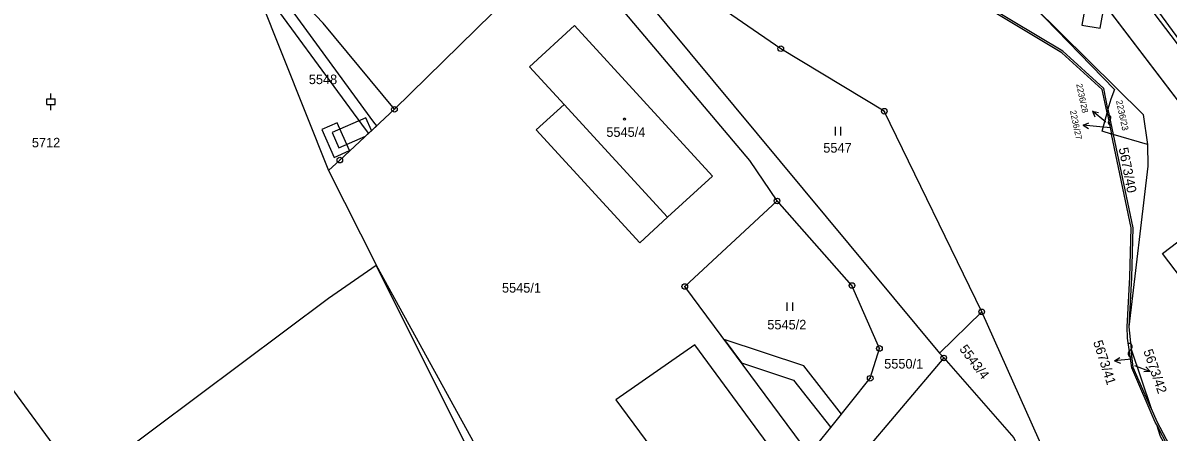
# Model space of a CAD drawing. Extents: x -644096 to -634268, y -1141430 to -1133463.
# Drawn here: x -638620.8 to -638416.5, y -1139369.4 to -1139296.4 of the extents above; entities that cross this region are included whole.
import ezdxf

# ---------------------------------------------------------------- set-up
doc = ezdxf.new("R2010")
doc.units = 0
for name, color, linetype in [('_CIVIL_CONSTRUCTION', 7, 'Continuous'), ('B_Hranice _3D', 7, 'Continuous'), ('M_Svah_Nasyp', 7, 'Continuous'), ('M_Svah_Zarez', 7, 'Continuous'), ('svrsek_osa_sjezdy', 7, 'Continuous'), ('svrsek_osa_terminal_VRT', 7, 'Continuous'), ('svrsek_osa_VRT', 7, 'Continuous'), ('svrsek_popisy_VRT', 7, 'Continuous'), ('terminal_VRT', 7, 'Continuous')]:
    doc.layers.add(name, color=color, linetype=linetype)

msp = doc.modelspace()

# ---------------------------------------------------------------- linework, layer by layer
at = {"layer": '_CIVIL_CONSTRUCTION'}
for centre, radius in [((-638485.62, -1139301), 0.5), ((-638485.62, -1139301), 0.0303), ((-638554.52, -1139311.82), 0.5), ((-638554.52, -1139311.82), 0.0303), ((-638467.16, -1139312.16), 0.5), ((-638467.16, -1139312.16), 0.0303), ((-638564.26, -1139320.88), 0.5), ((-638564.26, -1139320.88), 0.0303), ((-638486.29, -1139328.17), 0.5), ((-638486.29, -1139328.17), 0.0303), ((-638502.74, -1139343.44), 0.5), ((-638502.74, -1139343.44), 0.0303), ((-638472.93, -1139343.26), 0.5), ((-638472.93, -1139343.26), 0.0303), ((-638449.79, -1139347.97), 0.5), ((-638449.79, -1139347.97), 0.0303), ((-638468.03, -1139354.5), 0.5), ((-638468.03, -1139354.5), 0.0303), ((-638456.56, -1139356.2), 0.5), ((-638456.56, -1139356.2), 0.0303), ((-638469.67, -1139359.83), 0.5), ((-638469.67, -1139359.83), 0.0303)]:
    msp.add_circle(centre, radius, dxfattribs=at)
at = {"layer": 'B_Hranice _3D'}
for points in [[(-638342.09, -1139247.21), (-638360.84, -1139262.89), (-638378.28, -1139275.67), (-638379.08, -1139276.26), (-638405.93, -1139295.94), (-638416.63, -1139290.97), (-638477.19, -1139211.86), (-638475.63, -1139210.7), (-638476.52, -1139209.48), (-638484.65, -1139198.35), (-638489.53, -1139201.95), (-638568.03, -1139098.72), (-638578.18, -1139085.72), (-638582.81, -1139089.6), (-638573.04, -1139102.53), (-638414.4, -1139310.82), (-638409.5, -1139307.18), (-638374.6, -1139281.17), (-638336.68, -1139253.3), (-638338.09, -1139252.05)], [(-638583.68, -1139279.1), (-638580.58, -1139286.87), (-638559.77, -1139315.34), (-638559.13, -1139316.11), (-638557.67, -1139314.75), (-638558.19, -1139314.12)], [(-638565.65, -1139315.93), (-638564.45, -1139318.69), (-638559.68, -1139316.62), (-638558.61, -1139315.62), (-638559.61, -1139313.31)], [(-638567.48, -1139315.44), (-638565.29, -1139320.39), (-638562.55, -1139319.17), (-638564.74, -1139314.23)], [(-638495.74, -1139352.88), (-638492.62, -1139357.09), (-638483.36, -1139360.19), (-638476.72, -1139368.62), (-638474.79, -1139366.21), (-638481.54, -1139357.63)]]:
    msp.add_lwpolyline(points, close=True, dxfattribs=at)
for points in [[(-638527, -1139149.44), (-638515.42, -1139165.15), (-638505.59, -1139178.63), (-638496.28, -1139190.79), (-638480.98, -1139210.4), (-638466.49, -1139229.6), (-638449.12, -1139252.41), (-638439.19, -1139265.95), (-638431.77, -1139275.66), (-638420.25, -1139291.67), (-638413.23, -1139301.32)], [(-638430.65, -1139289.5), (-638431.91, -1139296.8), (-638428.65, -1139297.36), (-638427.91, -1139293.09)]]:
    msp.add_lwpolyline(points, dxfattribs=at)
at = {"layer": 'M_Svah_Nasyp'}
msp.add_line((-638524.28, -1139310.93), (-638505.84, -1139331.08), dxfattribs=at)
at = {"layer": 'M_Svah_Zarez'}
for p, q in [((-638426.88, -1139313.62), (-638427.1, -1139313.88)), ((-638423.15, -1139354.62), (-638423.47, -1139355))]:
    msp.add_line(p, q, dxfattribs=at)
msp.add_circle((-638513.47, -1139313.55), 0.175, dxfattribs=at)
for centre, radius, start, end in [((-638427.15, -1139313.31), 0.411, 311.2914, 103.2189), ((-638426.83, -1139314.19), 0.411, 131.2914, 283.2189), ((-638423.53, -1139354.18), 0.588, 311.2914, 103.2189), ((-638423.09, -1139355.44), 0.588, 131.2914, 283.2189)]:
    msp.add_arc(centre, radius, start, end, dxfattribs=at)
at = {"layer": 'svrsek_osa_sjezdy'}
for p, q in [((-638615.77, -1139309.97), (-638615.77, -1139308.97)), ((-638616.52, -1139309.97), (-638615.02, -1139309.97)), ((-638616.52, -1139310.97), (-638616.52, -1139309.97)), ((-638616.52, -1139310.97), (-638615.02, -1139310.97)), ((-638615.77, -1139311.97), (-638615.77, -1139310.97)), ((-638615.02, -1139310.97), (-638615.02, -1139309.97)), ((-638475.89, -1139316.47), (-638475.89, -1139314.97)), ((-638474.89, -1139316.47), (-638474.89, -1139314.97)), ((-638484.46, -1139347.8), (-638484.46, -1139346.3)), ((-638483.46, -1139347.8), (-638483.46, -1139346.3))]:
    msp.add_line(p, q, dxfattribs=at)
at = {"layer": 'svrsek_osa_terminal_VRT'}
msp.add_arc((-642050.26, -1145189.6), 8802.25, 41.413152, 75.317049, dxfattribs=at)
at = {"layer": 'svrsek_popisy_VRT'}
for p, q in [((-638427.74, -1139314.06), (-638430.04, -1139312.13)), ((-638430.04, -1139312.13), (-638428.95, -1139312.39)), ((-638430.04, -1139312.13), (-638429.59, -1139313.16)), ((-638431.7, -1139314.64), (-638430.66, -1139314.24)), ((-638428.72, -1139314.95), (-638431.7, -1139314.64)), ((-638431.7, -1139314.64), (-638430.76, -1139315.24)), ((-638426.79, -1139315.14), (-638428.72, -1139314.95)), ((-638427.63, -1139314.15), (-638427.74, -1139314.06)), ((-638426.09, -1139356.69), (-638425.14, -1139356.1)), ((-638423.1, -1139356.43), (-638426.09, -1139356.69)), ((-638426.09, -1139356.69), (-638425.05, -1139357.1)), ((-638422.54, -1139357.52), (-638419.74, -1139358.59)), ((-638419.74, -1139358.59), (-638420.85, -1139358.7)), ((-638419.74, -1139358.59), (-638420.49, -1139357.77))]:
    msp.add_line(p, q, dxfattribs=at)
at = {"layer": 'terminal_VRT'}
for p, q in [((-638583.68, -1139279.1), (-638566.28, -1139322.73)), ((-638520.97, -1139278.68), (-638457.29, -1139355.32)), ((-638554.52, -1139311.82), (-638524.07, -1139281.88)), ((-638491.17, -1139320.95), (-638524.07, -1139281.88)), ((-638427.27, -1139311.78), (-638427.44, -1139312.42)), ((-638427.27, -1139311.78), (-638426.32, -1139316.32)), ((-638427.44, -1139312.42), (-638426.64, -1139316.23)), ((-638426.32, -1139316.32), (-638426.64, -1139316.23)), ((-638420.25, -1139318.12), (-638426.32, -1139316.32)), ((-638486.29, -1139328.17), (-638491.17, -1139320.95)), ((-638566.28, -1139322.73), (-638557.72, -1139339.68)), ((-638502.74, -1139343.44), (-638486.29, -1139328.17)), ((-638557.72, -1139339.68), (-638557.79, -1139339.71)), ((-638423.09, -1139341.82), (-638423.55, -1139350.63)), ((-638480.54, -1139373.38), (-638502.74, -1139343.44)), ((-638449.79, -1139347.97), (-638457.29, -1139355.32)), ((-638423.55, -1139350.63), (-638423.12, -1139354.64)), ((-638423.12, -1139354.64), (-638419.56, -1139365.24)), ((-638456.56, -1139356.2), (-638476.06, -1139379.25)), ((-638457.29, -1139355.32), (-638456.56, -1139356.2)), ((-638418.83, -1139367.67), (-638423.04, -1139357.96)), ((-638418.57, -1139368.16), (-638418.83, -1139367.67)), ((-638411.81, -1139381.13), (-638418.57, -1139368.16))]:
    msp.add_line(p, q, dxfattribs=at)
for points in [[(-638427.44, -1139312.42), (-638428.31, -1139308.26), (-638435.49, -1139301.72), (-638456, -1139289.35), (-638474.73, -1139276.9), (-638492.61, -1139260.92), (-638511.07, -1139244.58), (-638538.97, -1139216.02), (-638555.65, -1139198.8), (-638572.33, -1139181.45), (-638595.11, -1139157.69), (-638600.22, -1139151.41), (-638610.34, -1139138.76), (-638620.48, -1139126.62), (-638646.2, -1139096), (-638652.56, -1139086.83)], [(-638223.64, -1139551.58), (-638568.03, -1139098.72), (-638573.04, -1139102.53), (-638567.16, -1139110.26), (-638411.32, -1139314.87)], [(-638554.52, -1139311.82), (-638567.24, -1139296.47), (-638583.68, -1139279.1)], [(-638449.79, -1139347.97), (-638467.16, -1139312.16), (-638485.62, -1139301), (-638519.79, -1139277.46)], [(-638427.27, -1139311.78), (-638428.03, -1139308.12), (-638435.34, -1139301.45), (-638453.64, -1139290.42)], [(-638440.57, -1139293.41), (-638426.13, -1139308.28), (-638426.79, -1139309.98), (-638427.27, -1139311.78)], [(-638440.57, -1139293.41), (-638421.01, -1139312.73), (-638420.25, -1139318.12)], [(-638497.77, -1139323.74), (-638522.39, -1139296.84), (-638530.43, -1139304.21), (-638524.28, -1139310.93), (-638529.27, -1139315.49), (-638510.76, -1139335.63), (-638505.84, -1139331.08), (-638497.77, -1139323.74)], [(-638566.28, -1139322.73), (-638564.26, -1139320.88), (-638554.52, -1139311.82)], [(-638426.64, -1139316.23), (-638428.32, -1139315.73), (-638427.44, -1139312.42)], [(-638423.86, -1139350.62), (-638423.38, -1139341.78), (-638423.13, -1139333), (-638426.64, -1139316.23)], [(-638426.32, -1139316.32), (-638422.86, -1139332.96), (-638423.09, -1139341.82)], [(-638420.25, -1139318.12), (-638420.17, -1139321.95), (-638423.55, -1139350.63)], [(-638409.78, -1139363.01), (-638413.62, -1139357.93), (-638407.58, -1139353.34), (-638410.91, -1139348.97), (-638409.62, -1139347.98), (-638417.55, -1139337.58), (-638404.12, -1139327.34)], [(-638480.54, -1139373.38), (-638476.72, -1139368.62), (-638469.67, -1139359.83), (-638468.03, -1139354.5), (-638472.93, -1139343.26), (-638486.29, -1139328.17)], [(-638557.79, -1139339.71), (-638566.28, -1139345.58), (-638605.23, -1139374.71)], [(-638507.49, -1139416.03), (-638522.83, -1139404.34), (-638534.74, -1139385.8), (-638557.79, -1139339.71)], [(-638507.49, -1139416.03), (-638507.24, -1139415.84), (-638522.31, -1139404.12), (-638557.72, -1139339.68)], [(-638339.64, -1139500.67), (-638421.55, -1139408.96), (-638426.98, -1139401.72), (-638431.99, -1139388.28), (-638438.46, -1139373.27), (-638449.79, -1139347.97)], [(-638423.04, -1139357.96), (-638423.79, -1139352.65), (-638423.86, -1139350.62)], [(-638500.94, -1139353.88), (-638515.02, -1139363.69), (-638497.14, -1139387.9), (-638483.43, -1139377.69), (-638500.94, -1139353.88)], [(-638419.56, -1139365.24), (-638422.77, -1139357.92), (-638423.12, -1139354.64)], [(-638456.56, -1139356.2), (-638444.07, -1139370.48), (-638437.87, -1139383.34)], [(-638624.95, -1139358.76), (-638610.37, -1139378.55), (-638605.23, -1139374.71)], [(-638419.56, -1139365.24), (-638418.54, -1139367.55), (-638410.71, -1139382.44)], [(-638411.81, -1139381.13), (-638417.88, -1139370.22), (-638418.57, -1139368.16)]]:
    msp.add_lwpolyline(points, dxfattribs=at)

# ---------------------------------------------------------------- texts
at = {"layer": 'svrsek_osa_VRT'}
for s, p in [('5548', (-638569.79, -1139307.32)), ('5545/4', (-638516.73, -1139316.73)), ('5712', (-638619.18, -1139318.61)), ('5547', (-638478.04, -1139319.55)), ('5545/1', (-638535.34, -1139344.53)), ('5545/2', (-638488.02, -1139351.1)), ('5550/1', (-638467.18, -1139358.09))]:
    msp.add_text(s, height=1.7, dxfattribs=at).set_placement(p)
for s, height, rotation, p in [('2236/28', 1.1, 282, (-638432.94, -1139307.36)), ('2236/23', 1.14, 282, (-638425.84, -1139310.31)), ('2236/27', 1.1, 282, (-638434.05, -1139312.12)), ('5673/40', 1.7, 281, (-638425.37, -1139318.79)), ('5543/4', 1.7, 307, (-638453.86, -1139354.63)), ('5673/41', 1.7, 288, (-638429.94, -1139353.35)), ('5673/42', 1.7, 289, (-638420.98, -1139354.96))]:
    msp.add_text(s, height=height, rotation=rotation, dxfattribs=at).set_placement(p)

doc.saveas('drawing.dxf')
